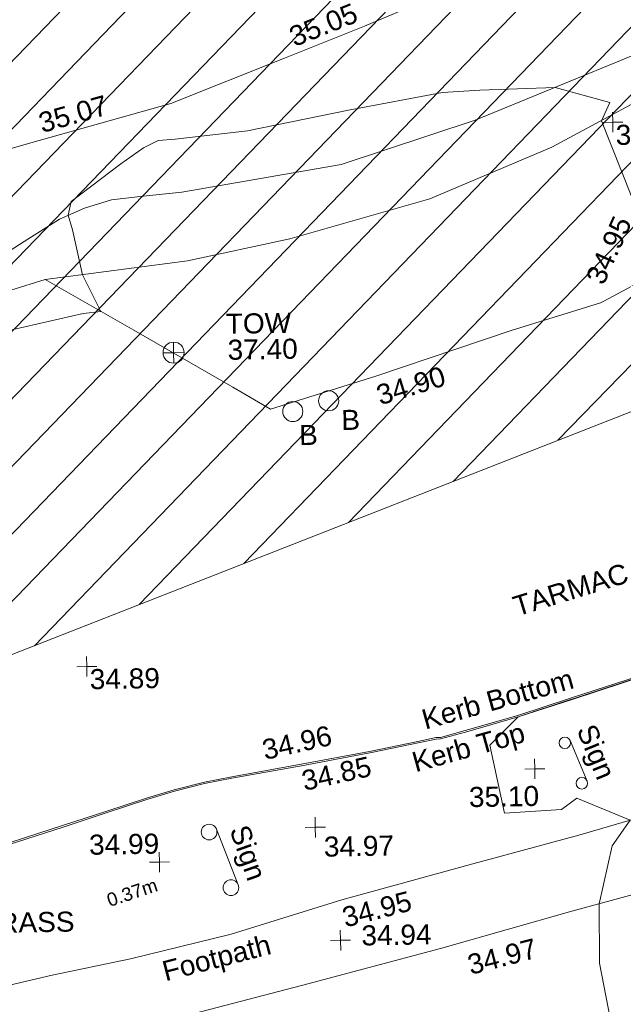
# Model space of a CAD drawing. Header units: millimetres. Extents: x -290717 to 520720, y -88450 to 287762.
# Tile 377 of 381: x 402633 to 413906, y 235349 to 253753. Entities that reach past the tile are written whole.
import ezdxf

# ---------------------------------------------------------------- set-up
doc = ezdxf.new("R2010")
doc.units = ezdxf.units.MM
for name, pattern in [('IMPORT-HIDDEN2 _3_', [4762.5, 3175, -1587.5]), ('IMPORT-UG_ELEC_QLB2 _2_', [2500, 1500, -300.0000000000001, 0, -50, 150, -300.0000000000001, 0, -200]), ('IMPORT-UG_ELEC_STREET LIGHTING_QLB2 _2_', [2700, 1500, -300.0000000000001, 0, -250, 150, -300.0000000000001, 0, -200])]:
    doc.linetypes.add(name, pattern=pattern)
for name, color, linetype, lineweight, true_color in [('00_TOPO_FENCE', 7, 'Continuous', 9, 0x3f7f4f), ('00_TOPO_FOOTPATH', 7, 'Continuous', 9, 0xa50000), ('00_TOPO_FURN_BOLLARD', 7, 'Continuous', 9, 0x666666), ('00_TOPO_FURN_SIGN', 7, 'Continuous', 9, 0x666666), ('00_TOPO_KERB_BOTTOM', 1, 'Continuous', 9, 0xff0000), ('00_TOPO_KERB_TOP', 7, 'Continuous', 9, 0xa500a5), ('00_TOPO_LEVEL_SPOT', 7, 'Continuous', 9, 0x666666), ('00_TOPO_TOP_OF_WALL', 7, 'Continuous', 9, 0x666666), ('00_UAV_FENCE', 7, 'Continuous', 9, 0x264c2f), ('00_UAV_FORM_LINES', 7, 'Continuous', 9, 0x666666), ('00_UAV_LEVEL_SPOT', 7, 'Continuous', 9, 0x666666), ('00_UAV_TRACK', 7, 'Continuous', 9, 0x666666), ('01_DTM_CONTOUR_MJR', 7, 'Continuous', 9, 0x7f3f00), ('12333-PUM-2D-U-0001-C01 - Rev2_REVIT IMPORT_dwg', 7, 'Continuous', 9, 0x767676), ('PUM-CHAMBER EXTENTS', 6, 'IMPORT-HIDDEN2 _3_', 9, 0xff00ff), ('PUM-ELECTRIC-QLB2', 1, 'IMPORT-UG_ELEC_QLB2 _2_', 9, 0xff0000), ('PUM-UNABLE TO SURVEY', 190, 'Continuous', 9, 0x7f00ff)]:
    doc.layers.add(name, color=color, linetype=linetype, lineweight=lineweight, true_color=true_color)
doc.layers.add('00_TOPO_SURVEY_TEXT', color=7, linetype='Continuous', lineweight=9)
doc.styles.add('Arial_1', font='arial.ttf', dxfattribs={"height": 250})
doc.styles.add('Swis721 Lt BT_2', font='swissl.ttf', dxfattribs={"height": 375})

# ---------------------------------------------------------------- blocks, each defined once
blk = doc.blocks.new('12333-PUM-2D-U-0001-C01 - Rev2_REVIT IMPORT_dwg_MSL_Bollard_2-2077182-Site Location Plan Existing')
at = {"layer": '00_TOPO_FURN_BOLLARD', "color": 254, "true_color": 0xcccccc}
blk.add_circle((0, 0), 62.50000000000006, dxfattribs=at)
blk = doc.blocks.new('12333-PUM-2D-U-0001-C01 - Rev2_REVIT IMPORT_dwg_MM-2077200-Site Location Plan Existing')
at = {"layer": '00_TOPO_LEVEL_SPOT', "color": 254, "true_color": 0xcccccc, "flags": 128}
for points in [[(500.0000000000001, 0), (0, 0), (0, 500.0000000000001)], [(0, -500.0000000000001), (0, 0), (-500.0000000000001, 0)]]:
    blk.add_lwpolyline(points, dxfattribs=at)
blk = doc.blocks.new('12333-PUM-2D-U-0001-C01 - Rev2_REVIT IMPORT_dwg_TOW-2077202-Site Location Plan Existing')
at = {"layer": '00_TOPO_TOP_OF_WALL', "color": 254, "true_color": 0xcccccc, "flags": 128}
for points in [[(0, 525.0554400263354), (0, 0), (-525.0554401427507, 0)], [(525.0554401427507, 0), (0, 0), (0, -525.0554400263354)]]:
    blk.add_lwpolyline(points, dxfattribs=at)
at = {"layer": '00_TOPO_TOP_OF_WALL', "color": 254, "true_color": 0xcccccc}
blk.add_circle((0, 0), 525.0554401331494, dxfattribs=at)
blk = doc.blocks.new('12333-PUM-2D-U-0001-C01 - Rev2_REVIT IMPORT_dwg_MSL_Sign_SYM-2077194-Site Location Plan Existing')
at = {"layer": '00_TOPO_FURN_SIGN', "color": 254, "true_color": 0xcccccc}
blk.add_line((1862.281444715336, 0), (-1862.281444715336, 0), dxfattribs=at)
for centre, radius in [((-1862.281444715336, -488.8448533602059), 488.8448533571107), ((1862.281444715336, -488.8448533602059), 488.8448533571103)]:
    blk.add_circle(centre, radius, dxfattribs=at)
blk = doc.blocks.new('12333-PUM-2D-U-0001-C01 - Rev2_REVIT IMPORT_dwg_UAV-2077255-Site Location Plan Existing')
at = {"layer": '00_UAV_LEVEL_SPOT', "color": 254, "true_color": 0xcccccc, "flags": 128}
for points in [[(500.0000000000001, 0), (0, 0), (0, 500.0000000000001)], [(0, -500.0000000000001), (0, 0), (-500.0000000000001, 0)]]:
    blk.add_lwpolyline(points, dxfattribs=at)
blk = doc.blocks.new('12333-PUM-2D-U-0001-C01 - Rev2_REVIT IMPORT_dwg_MGS62954_T2_Galway_ITM_3d_Rev1-2077680-Site Location Plan Existing')
at = {"layer": '00_TOPO_FENCE', "color": 254, "true_color": 0xcccccc, "flags": 128}
blk.add_lwpolyline([(534307125.8252115, 725796480.7649221), (534308708.5776994, 725797056.327853), (534309351.9024296, 725797243.2800387), (534310992.3524438, 725796270.3940111), (534312820.5974343, 725795171.7381272), (534313517.1115552, 725794748.4752233), (534315492.7820423, 725795329.0304207), (534318033.8045279, 725796141.9138587), (534319712.4583463, 725796628.573236)], dxfattribs=at)
at = {"layer": '00_TOPO_FOOTPATH', "color": 254, "true_color": 0xcccccc, "flags": 128}
for points in [[(534297021.4795489, 725778339.8722007), (534297709.2764523, 725778480.8292096), (534299408.6306074, 725779393.0165879), (534300786.2578375, 725780360.7619811), (534302555.8441363, 725781558.5391822), (534303743.480469, 725782327.5348842), (534304553.6840102, 725782758.8485062), (534305448.478016, 725783115.2796993), (534306434.6692665, 725783526.0558968), (534307047.3185874, 725783725.943801), (534307835.0779874, 725783939.4647243), (534309255.269967, 725784240.7836926), (534310719.8268248, 725784520.6359346), (534312607.9868292, 725784948.7293061), (534314685.9958068, 725785556.5431223), (534317077.3572308, 725786170.451579), (534319134.97882, 725786684.730197), (534321061.416306, 725787216.9727131), (534323709.7154531, 725787870.974111), (534324419.4769755, 725788029.389533)], [(534324713.9773019, 725786748.4699049), (534323032.4899903, 725786329.633438), (534321534.8611599, 725785914.3324127), (534318981.00328, 725785270.5769163), (534316517.0236308, 725784614.9884186), (534313934.4676801, 725783975.9041574), (534310717.2964349, 725783197.7001816), (534309286.0157655, 725782850.1073678), (534308079.1636835, 725782486.5123072), (534307231.900962, 725782242.6441728), (534306385.9554071, 725781988.6289465), (534305592.7961867, 725781626.2916082), (534304142.9199177, 725780917.0807146), (534303504.066424, 725780489.3064806), (534301830.5255247, 725779349.408021), (534300252.3798042, 725778312.1452705), (534299245.5591296, 725777660.4133352), (534298241.7318382, 725777187.776227), (534297044.4853117, 725776723.7435865)]]:
    blk.add_lwpolyline(points, dxfattribs=at)
at = {"layer": '00_TOPO_KERB_BOTTOM', "color": 254, "true_color": 0xcccccc, "flags": 128}
blk.add_lwpolyline([(534324001.1872566, 725790743.6140188), (534323473.1316163, 725790586.8438064), (534322642.8919194, 725790332.026543), (534321874.7891905, 725790121.4497516), (534320514.6267564, 725789706.6061233), (534319044.2357788, 725789253.4918454), (534318036.6681107, 725788945.8353963), (534317047.5394915, 725788678.2166299), (534316584.0101639, 725788558.7637826), (534316499.4439005, 725788559.6120365), (534316189.9012859, 725788497.8727711), (534315254.1016131, 725788320.6518329), (534313975.4119068, 725788104.6447304), (534312673.768061, 725787893.1782556), (534312160.3603266, 725787800.2118005), (534311591.9357589, 725787669.1821203), (534311072.2955362, 725787522.0211682), (534310326.5775822, 725787292.3039409), (534309498.4901991, 725787033.8239722), (534307795.8067589, 725786519.4460952)], dxfattribs=at)
at = {"layer": '00_TOPO_KERB_TOP', "color": 254, "true_color": 0xcccccc, "flags": 128}
blk.add_lwpolyline([(534324008.4697162, 725790716.4497105), (534323480.5804521, 725790559.7288924), (534322649.9616884, 725790304.7952858), (534321881.8269362, 725790094.209715), (534320522.2301946, 725789679.5386205), (534319051.8449902, 725789226.4261215), (534318043.6513397, 725788918.5785316), (534317053.7188812, 725788650.7422781), (534316585.1515419, 725788529.9911208), (534316499.5266603, 725788530.8499933), (534316193.6459922, 725788469.8411148), (534315257.2991077, 725788292.5165465), (534313978.1237238, 725788076.4273989), (534312676.6993855, 725787864.9965854), (534312164.5077677, 725787772.2503413), (534311597.8636873, 725787641.6310881), (534311079.5354294, 725787494.8416815), (534310334.2968209, 725787265.2721157), (534309506.1114101, 725787006.7615488), (534307803.6353219, 725786492.4463122)], dxfattribs=at)
at = {"layer": '00_UAV_FENCE', "color": 254, "true_color": 0xcccccc, "flags": 128}
blk.add_lwpolyline([(534331332.3065, 725803754.694), (534326543.5139202, 725802317.2921587), (534326318.3065, 725802249.6940001), (534321715.5728915, 725801017.3491951), (534321668.3065, 725801004.694), (534320481.3065001, 725797020.6940001), (534319775.973277, 725796660.9665285), (534319712.4583463, 725796628.573236)], dxfattribs=at)
at = {"layer": '00_UAV_FORM_LINES', "color": 254, "true_color": 0xcccccc, "flags": 128}
for points in [[(534321952.5355, 725801850.903), (534317431.5355, 725800082.9030001), (534314914.5355, 725799295.903), (534311931.5355, 725798832.9030001), (534311152.5355, 725798768.9030001), (534310617.5355, 725798710.9030001), (534310110.5355, 725798567.903), (534309636.5355001, 725798365.9030001), (534308970.5355, 725797961.903), (534308688.5355, 725797785.9030001), (534308346.5355, 725797564.9030001), (534306999.0134682, 725796992.0943902)], [(534321668.3065, 725801004.694), (534318854.5355001, 725799553.9030001), (534316561.5355, 725798627.903), (534313934.5355, 725797923.9030002), (534312017.5355, 725797550.9030001), (534309351.9024296, 725797243.2800387)]]:
    blk.add_lwpolyline(points, dxfattribs=at)
at = {"layer": '00_UAV_TRACK', "color": 254, "true_color": 0xcccccc, "flags": 128}
blk.add_lwpolyline([(534308142.5355001, 725799540.9030002), (534309130.0539812, 725799802.2727865), (534311754.5355, 725800496.9030002), (534313890.8481376, 725801307.3295897), (534315397.5355001, 725801878.9030004), (534317934.5355003, 725802903.9030001)], dxfattribs=at)
at = {"layer": '01_DTM_CONTOUR_MJR', "color": 254, "true_color": 0xcccccc, "flags": 128}
for points in [[(534319808.6111112, 725782420.0000001), (534319478.579305, 725784290.03378), (534319490, 725785400.0000001), (534319753.4546627, 725786479.9749626), (534320100, 725786950.0000002), (534319108.1146803, 725787377.5945663), (534318817.6764714, 725787171.909558), (534317753.2238528, 725787123.2849754), (534317501.9840022, 725788399.2901238), (534318040.0000001, 725788920), (534319007.9166667, 725789218.3333335), (534319048.818182, 725789232.3636365), (534319131.1111112, 725789256.6666669), (534320518.0827609, 725789685.7517178)], [(534320680.0000002, 725797680.0000002), (534319790.0000001, 725800030.0000001), (534319951.8239515, 725800367.4822868), (534318940.0000002, 725800670.0000001), (534317529.7484145, 725800642.5810574), (534316832.641414, 725800609.6775644), (534315103.3251831, 725800317.9162699), (534313180.0314762, 725799956.9500724), (534311822.3522713, 725799828.7317057), (534311508.5993561, 725799803.9614766), (534311227.6010671, 725799672.4831063), (534310799.1113372, 725799380.9663908), (534309859.8348858, 725798693.1777465), (534309800.0000001, 725798440.0000002), (534309879.5345105, 725798166.6853935), (534310050.0000001, 725797320.0000002), (534310380, 725796630), (534310047.3903306, 725796596.6059821), (534308518.9532448, 725796278.6187712)]]:
    blk.add_lwpolyline(points, dxfattribs=at)
for name, p, xscale, yscale, zscale in [('12333-PUM-2D-U-0001-C01 - Rev2_REVIT IMPORT_dwg_UAV-2077255-Site Location Plan Existing', (534320000, 725800000.0000001), 0.375, 0.375, 0.375), ('12333-PUM-2D-U-0001-C01 - Rev2_REVIT IMPORT_dwg_TOW-2077202-Site Location Plan Existing', (534311725.2873387, 725795836.6857289), 0.375, 0.375, 0.375), ('12333-PUM-2D-U-0001-C01 - Rev2_REVIT IMPORT_dwg_MSL_Bollard_2-2077182-Site Location Plan Existing', (534314604.8137416, 725794887.465661), 3, 3, 3), ('12333-PUM-2D-U-0001-C01 - Rev2_REVIT IMPORT_dwg_MSL_Bollard_2-2077182-Site Location Plan Existing', (534313931.4185426, 725794697.7255571), 3, 3, 3), ('12333-PUM-2D-U-0001-C01 - Rev2_REVIT IMPORT_dwg_UAV-2077255-Site Location Plan Existing', (534310000, 725790000), 0.375, 0.375, 0.375), ('12333-PUM-2D-U-0001-C01 - Rev2_REVIT IMPORT_dwg_MM-2077200-Site Location Plan Existing', (534318332.9093931, 725787939.7451552), 0.375, 0.375, 0.375), ('12333-PUM-2D-U-0001-C01 - Rev2_REVIT IMPORT_dwg_MM-2077200-Site Location Plan Existing', (534314216.7909647, 725786920.2162763), 0.375, 0.375, 0.375), ('12333-PUM-2D-U-0001-C01 - Rev2_REVIT IMPORT_dwg_MM-2077200-Site Location Plan Existing', (534311293.6440338, 725786322.1713407), 0.375, 0.375, 0.375), ('12333-PUM-2D-U-0001-C01 - Rev2_REVIT IMPORT_dwg_MM-2077200-Site Location Plan Existing', (534314650.0000001, 725784800), 0.375, 0.375, 0.375)]:
    blk.add_blockref(name, p, dxfattribs=dict(xscale=xscale, yscale=yscale, zscale=zscale))
for p, xscale, yscale, zscale, rotation in [((534319154.6110256, 725788076.5285207), 0.22, 0.22, 0.22, 291.7939042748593), ((534312564.5727372, 725786394.3834337), 0.3, 0.3, 0.3, 290.392722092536)]:
    blk.add_blockref('12333-PUM-2D-U-0001-C01 - Rev2_REVIT IMPORT_dwg_MSL_Sign_SYM-2077194-Site Location Plan Existing', p, dxfattribs=dict(xscale=xscale, yscale=yscale, zscale=zscale, rotation=rotation))
at = {"layer": '00_TOPO_FENCE', "color": 251, "true_color": 0x666666, "insert": (534315463.7207389, 725795144.131958), "char_height": 375, "width": 1495.902363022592, "attachment_point": 1, "rotation": 16.05148384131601, "line_spacing_factor": 1.005061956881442, "style": 'Swis721 Lt BT_2'}
blk.add_mtext('34.90', dxfattribs=at)
at = {"layer": '00_TOPO_FOOTPATH', "color": 251, "true_color": 0x666666, "char_height": 375, "attachment_point": 1, "line_spacing_factor": 1.005061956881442, "style": 'Swis721 Lt BT_2'}
for s, insert, width, rotation in [('34.95', (534314658.0838634, 725785401.270182), 1495.902363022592, 13.499245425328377), ('Footpath', (534311280.6768951, 725784455.5235386), 2436.183848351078, 13.49924542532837), ('34.97', (534316982.6779285, 725784475.2374569), 1495.902363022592, 13.499245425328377)]:
    blk.add_mtext(s, dxfattribs=dict(at, insert=insert, width=width, rotation=rotation))
at = {"layer": '00_TOPO_FURN_BOLLARD', "char_height": 375, "width": 398.9072968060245, "attachment_point": 1, "line_spacing_factor": 1.005061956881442, "style": 'Swis721 Lt BT_2'}
for insert in [(534314834.6143909, 725794711.7486259), (534314042.0581376, 725794442.6057135)]:
    blk.add_mtext('B', dxfattribs=dict(at, insert=insert))
at = {"layer": '00_TOPO_FURN_SIGN', "char_height": 375, "width": 1206.219683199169, "attachment_point": 1, "line_spacing_factor": 1.005061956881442, "style": 'Swis721 Lt BT_2'}
for insert, rotation in [((534319474.0660897, 725788795.7308984), 291.2692149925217), ((534312966.4798499, 725787022.7514873), 288.48514859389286)]:
    blk.add_mtext('Sign', dxfattribs=dict(at, insert=insert, rotation=rotation))
at = {"layer": '00_TOPO_KERB_BOTTOM', "color": 251, "true_color": 0x666666, "char_height": 375, "attachment_point": 1, "line_spacing_factor": 1.005061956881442, "style": 'Swis721 Lt BT_2'}
for s, insert, width, rotation in [('Kerb Bottom', (534316207.2408071, 725789072.4858761), 3414.456504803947, 14.582160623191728), ('34.85', (534313949.1883507, 725787970.1882195), 1495.902363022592, 11.660824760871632)]:
    blk.add_mtext(s, dxfattribs=dict(at, insert=insert, width=width, rotation=rotation))
at = {"layer": '00_TOPO_KERB_TOP', "color": 251, "true_color": 0x666666, "char_height": 375, "attachment_point": 1, "line_spacing_factor": 1.005061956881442, "style": 'Swis721 Lt BT_2'}
for s, insert, width, rotation in [('34.96', (534313221.5029126, 725788561.6194524), 1495.902363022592, 11.660824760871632), ('Kerb Top', (534316011.9204016, 725788277.8746108), 2493.170605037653, 14.582160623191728)]:
    blk.add_mtext(s, dxfattribs=dict(at, insert=insert, width=width, rotation=rotation))
at = {"layer": '00_TOPO_LEVEL_SPOT', "char_height": 375, "width": 1495.902363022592, "attachment_point": 1, "line_spacing_factor": 1.005061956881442, "style": 'Swis721 Lt BT_2'}
for s, insert in [('35.10', (534317094.7927555, 725787622.6769862)), ('34.99', (534309985.4449254, 725786855.3319371)), ('34.97', (534314369.6269379, 725786743.2039226)), ('34.94', (534315041.946475, 725785071.129862))]:
    blk.add_mtext(s, dxfattribs=dict(at, insert=insert))
at = {"layer": '00_TOPO_SURVEY_TEXT', "color": 251, "true_color": 0x666666, "insert": (534317947.3471618, 725791153.8053386), "char_height": 375, "width": 2450.430537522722, "attachment_point": 1, "rotation": 16.05148384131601, "line_spacing_factor": 1.005061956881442, "style": 'Swis721 Lt BT_2'}
blk.add_mtext('TARMAC', dxfattribs=at)
at = {"layer": '00_TOPO_SURVEY_TEXT', "color": 251, "true_color": 0x666666, "insert": (534307855.3000002, 725785426.0296079), "char_height": 375, "width": 2018.280965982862, "attachment_point": 1, "line_spacing_factor": 1.005061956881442, "style": 'Swis721 Lt BT_2'}
blk.add_mtext('GRASS', dxfattribs=at)
at = {"layer": '00_TOPO_TOP_OF_WALL', "char_height": 375, "attachment_point": 1, "line_spacing_factor": 1.005061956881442, "style": 'Swis721 Lt BT_2'}
for s, insert, width in [('TOW', (534312708.0205469, 725796545.8340348), 1343.937678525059), ('37.40', (534312733.6132538, 725796059.9274247), 1495.902363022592)]:
    blk.add_mtext(s, dxfattribs=dict(at, insert=insert, width=width))
at = {"layer": '00_UAV_FENCE', "color": 251, "true_color": 0x666666, "insert": (534319434.9046698, 725797098.4874649), "char_height": 375, "width": 1495.902363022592, "attachment_point": 1, "rotation": 64.72351930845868, "line_spacing_factor": 1.005061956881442, "style": 'Swis721 Lt BT_2'}
blk.add_mtext('34.95', dxfattribs=at)
at = {"layer": '00_UAV_LEVEL_SPOT', "char_height": 375, "width": 1495.902363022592, "attachment_point": 1, "line_spacing_factor": 1.005061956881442, "style": 'Swis721 Lt BT_2'}
for s, insert in [('35.01', (534320051.8765643, 725799949.1441548)), ('34.89', (534310051.8765643, 725789949.1441547))]:
    blk.add_mtext(s, dxfattribs=dict(at, insert=insert))
at = {"layer": '00_UAV_TRACK', "char_height": 375, "width": 1495.902363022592, "attachment_point": 1, "line_spacing_factor": 1.005061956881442, "style": 'Swis721 Lt BT_2'}
for s, insert, rotation in [('35.05', (534313948.9394158, 725801859.0340104), 20.77462523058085), ('35.07', (534309245.0212352, 725800344.9834782), 14.82473596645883)]:
    blk.add_mtext(s, dxfattribs=dict(at, insert=insert, rotation=rotation))
blk = doc.blocks.new('12333-PUM-2D-U-0001-C01 - Rev2_REVIT IMPORT_dwg-1620468-Site Location Plan Existing')
at = {"layer": 'PUM-CHAMBER EXTENTS', "true_color": 0xfff4d4}
h = blk.add_hatch(dxfattribs=at)
h.set_pattern_fill('FP_14', style=0, pattern_type=2)
h.set_pattern_definition([(45, (-533641079.65, -725615854.3560001), (-618.7184335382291, 618.7184335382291), [])])
h.paths.add_polyline_path([(548820.3501529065, 143595.6438214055), (598554.7265481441, 155705.0015586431), (665880.350152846, 173780.643821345), (683590.8699340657, 180379.6662089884), (684126.292145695, 185226.5029211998), (699646.6566527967, 190872.8378213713), (682988.0270851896, 214267.7933273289), (606098.2658213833, 215609.9091025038), (611594.7356529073, 198837.6438862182), (620808.8827925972, 194892.6093451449), (622809.8820558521, 181730.4029184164), (546425.3200724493, 167969.8622055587), (546575.8377649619, 166438.0438213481), (546752.1501529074, 166438.0438213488), (546742.8316869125, 165904.1892620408), (546628.8411191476, 165898.6287465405), (546695.6373264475, 165218.8438213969), (546866.4501528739, 165218.8438214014), (546857.1396212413, 164685.44382141), (546748.0496345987, 164685.443821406), (546816.1401362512, 163992.4868641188), (546980.7501529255, 163999.6438213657), (547018.8501528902, 163466.243821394), (546868.4915593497, 163459.7064912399), (546935.2364494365, 162780.4438213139), (547056.9501529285, 162780.4438213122), (547056.9501528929, 162323.2438213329), (546980.1612849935, 162323.2438213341), (547055.375663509, 161557.7871773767), (547133.1501528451, 161561.2438213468), (547171.2501528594, 161104.0438213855), (547100.264113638, 161100.9574718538), (547167.3480998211, 160418.2438213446), (547285.5501528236, 160418.2438213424), (547285.5501528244, 159884.8438213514), (547219.7604079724, 159884.8438213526), (547286.664106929, 159203.9649537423), (547399.8501529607, 159199.0438213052), (547361.7501529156, 158665.643821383), (547339.521844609, 158666.0318179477), (547526.6396990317, 156761.7336279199), (547552.250152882, 156760.6438213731), (547555.1797682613, 156471.2813760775), (547638.9409207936, 155618.8442227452), (547666.5501528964, 155617.6438213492), (547669.1799035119, 155311.102130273), (547744.1895742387, 154547.7287972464), (547818.950152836, 154550.8438213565), (547809.6327004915, 154017.0473340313), (547796.3901281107, 154016.4838203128), (547863.8113582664, 153330.3380382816), (547895.1501528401, 153331.6438213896), (547933.2501528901, 152798.2438213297), (547916.1638860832, 152797.5464226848), (547983.733439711, 152109.8911528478), (548047.5501528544, 152112.4438213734), (548085.6501528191, 151579.0438214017), (548036.0897145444, 151577.0614038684), (548096.0084987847, 150967.2680053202), (548123.7501529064, 150969.4438213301), (548161.850152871, 150436.0438213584), (548148.313419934, 150434.9608827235), (548720.0288377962, 144616.6137303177)])
h.paths.add_polyline_path([(507602.6006529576, 195456.4678212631), (521342.9320607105, 197371.1634294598), (539189.5091527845, 196672.9153214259), (560381.4725447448, 200828.819264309), (577694.2496529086, 209009.0883214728), (593968.6270046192, 215821.6327356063), (467149.496982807, 218035.2688842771), (468398.9507812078, 211588.5258330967), (490993.690740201, 198483.5081887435), (503467.5815323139, 197676.0129840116), (507337.4300206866, 195598.8028811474)])
at = {"layer": 'PUM-UNABLE TO SURVEY', "color": 7, "true_color": 0xfff4d4, "flags": 128}
blk.add_lwpolyline([(548148.3134199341, 150434.9608827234), (548820.3501529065, 143595.6438214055), (598554.7265481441, 155705.0015586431), (665880.350152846, 173780.643821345), (683590.8699340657, 180379.6662089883), (684126.292145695, 185226.5029211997), (699646.6566527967, 190872.8378213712), (682988.0270851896, 214267.7933273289)], dxfattribs=at)
blk.add_blockref('12333-PUM-2D-U-0001-C01 - Rev2_REVIT IMPORT_dwg_MGS62954_T2_Galway_ITM_3d_Rev1-2077680-Site Location Plan Existing', (-533641079.6498471, -725615854.3561786))
at = {"layer": 'PUM-ELECTRIC-QLB2', "insert": (669657.5445699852, 170026.2174848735), "char_height": 250, "width": 1160.025439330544, "attachment_point": 2, "rotation": 17.38374438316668, "line_spacing_factor": 0.9417779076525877, "style": 'Arial_1'}
blk.add_mtext('0.37m', dxfattribs=at)

msp = doc.modelspace()

# ---------------------------------------------------------------- block references
at = {"layer": '12333-PUM-2D-U-0001-C01 - Rev2_REVIT IMPORT_dwg', "color": 254, "linetype": 'IMPORT-UG_ELEC_STREET LIGHTING_QLB2 _2_', "true_color": 0xffd4d4, "rotation": 0.9999999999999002}
msp.add_blockref('12333-PUM-2D-U-0001-C01 - Rev2_REVIT IMPORT_dwg-1620468-Site Location Plan Existing', (-261895.0770586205, 55869.5817132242), dxfattribs=at)

doc.saveas('drawing.dxf')
